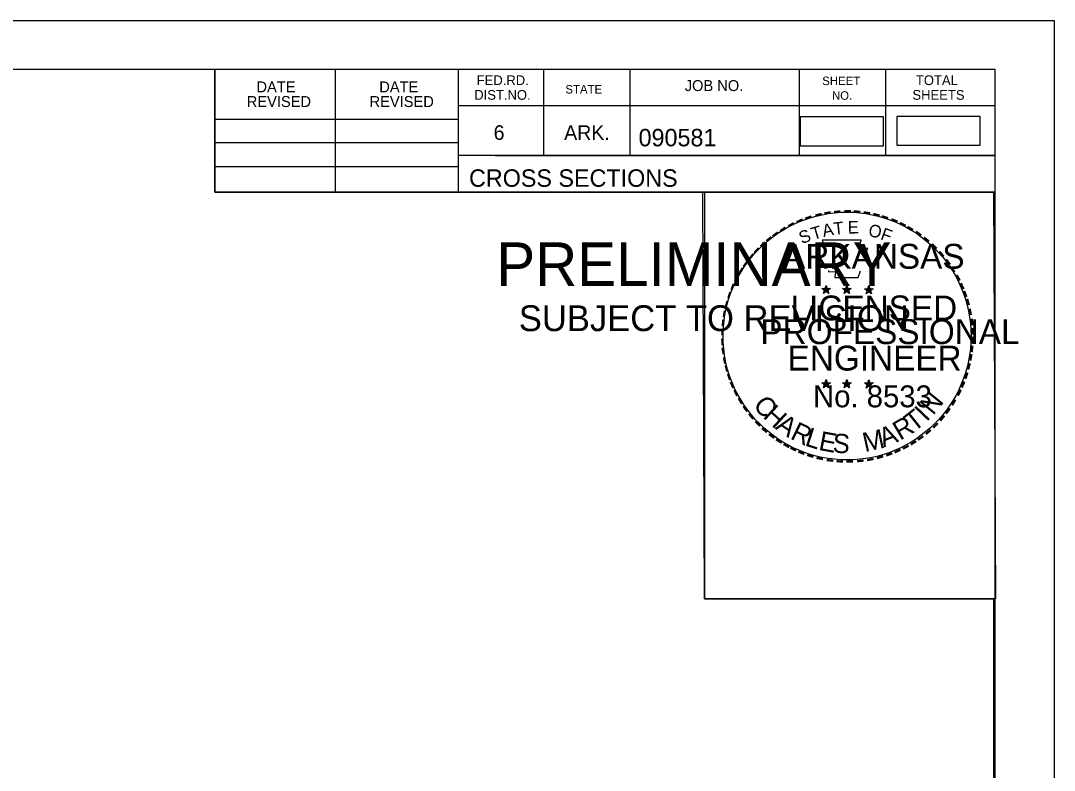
# Model space of a CAD drawing. Extents: x 1322838 to 1324533, y 339903 to 351025.
# Drawn here: x 1323783.7 to 1323866.6, y 347765 to 347825.2 of the extents above; entities that cross this region are included whole.
import ezdxf

# ---------------------------------------------------------------- set-up
doc = ezdxf.new("R2010")
doc.units = 0
for name, color, linetype in [('R_Border', 7, 'Continuous'), ('R_Border PE', 7, 'Continuous'), ('R_Border Prem', 7, 'Continuous'), ('R_Drive', 7, 'Continuous'), ('R_No Plot', 7, 'Continuous')]:
    doc.layers.add(name, color=color, linetype=linetype)

msp = doc.modelspace()

# ---------------------------------------------------------------- linework, layer by layer
at = {"layer": 'R_Border'}
for p, q in [((1323545.715, 347821.313), (1323861.895, 347821.313)), ((1323799.255, 347811.433), (1323799.255, 347821.313)), ((1323808.935, 347811.433), (1323808.935, 347821.313)), ((1323818.795, 347821.313), (1323818.795, 347811.433)), ((1323825.635, 347821.313), (1323825.635, 347814.373)), ((1323832.575, 347821.313), (1323832.575, 347814.373)), ((1323846.155, 347821.313), (1323846.155, 347814.373)), ((1323853.095, 347821.313), (1323853.095, 347814.373)), ((1323861.895, 347615.853), (1323861.895, 347821.313)), ((1323861.895, 347818.373), (1323818.795, 347818.373)), ((1323861.895, 347818.393), (1323861.895, 347818.393)), ((1323799.255, 347817.293), (1323818.795, 347817.293)), ((1323799.255, 347815.433), (1323818.795, 347815.433)), ((1323861.895, 347814.373), (1323818.795, 347814.373)), ((1323821.755, 347814.373), (1323861.895, 347814.373)), ((1323799.255, 347813.493), (1323818.795, 347813.493)), ((1323861.895, 347811.433), (1323799.255, 347811.433))]:
    msp.add_line(p, q, dxfattribs=at)
at = {"layer": 'R_Border PE'}
for p, q in [((1323847.98, 347803.688), (1323848.329, 347803.577)), ((1323847.98, 347803.688), (1323848.233, 347803.643)), ((1323847.98, 347803.688), (1323848.217, 347803.566)), ((1323848.113, 347803.28), (1323848.329, 347803.577)), ((1323848.113, 347803.28), (1323848.239, 347803.524)), ((1323848.113, 347803.28), (1323848.327, 347803.497)), ((1323848.329, 347803.942), (1323848.288, 347803.69)), ((1323848.542, 347803.28), (1323848.327, 347803.494)), ((1323848.329, 347803.577), (1323848.329, 347803.942)), ((1323848.329, 347803.942), (1323848.378, 347803.692)), ((1323848.676, 347803.688), (1323848.329, 347803.577)), ((1323848.542, 347803.28), (1323848.329, 347803.577)), ((1323848.676, 347803.688), (1323848.39, 347803.639)), ((1323848.542, 347803.28), (1323848.405, 347803.571)), ((1323848.676, 347803.688), (1323848.472, 347803.586)), ((1323849.65, 347803.688), (1323849.999, 347803.577)), ((1323849.65, 347803.688), (1323849.903, 347803.643)), ((1323849.65, 347803.688), (1323849.887, 347803.566)), ((1323849.783, 347803.28), (1323849.999, 347803.577)), ((1323849.783, 347803.28), (1323849.909, 347803.524)), ((1323849.783, 347803.28), (1323849.997, 347803.497)), ((1323849.999, 347803.942), (1323849.958, 347803.69)), ((1323850.212, 347803.28), (1323849.997, 347803.494)), ((1323849.999, 347803.577), (1323849.999, 347803.942)), ((1323849.999, 347803.942), (1323850.048, 347803.692)), ((1323850.346, 347803.688), (1323849.999, 347803.577)), ((1323850.212, 347803.28), (1323849.999, 347803.577)), ((1323850.346, 347803.688), (1323850.06, 347803.639)), ((1323850.212, 347803.28), (1323850.075, 347803.571)), ((1323850.346, 347803.688), (1323850.142, 347803.586)), ((1323851.414, 347803.676), (1323851.763, 347803.565)), ((1323851.414, 347803.676), (1323851.667, 347803.631)), ((1323851.414, 347803.676), (1323851.651, 347803.554)), ((1323851.547, 347803.268), (1323851.763, 347803.565)), ((1323851.547, 347803.268), (1323851.673, 347803.512)), ((1323851.547, 347803.268), (1323851.761, 347803.485)), ((1323851.763, 347803.93), (1323851.722, 347803.678)), ((1323851.976, 347803.268), (1323851.761, 347803.482)), ((1323851.763, 347803.565), (1323851.763, 347803.93)), ((1323851.763, 347803.93), (1323851.812, 347803.68)), ((1323852.11, 347803.676), (1323851.763, 347803.565)), ((1323851.976, 347803.268), (1323851.763, 347803.565)), ((1323852.11, 347803.676), (1323851.824, 347803.627)), ((1323851.976, 347803.268), (1323851.839, 347803.559)), ((1323852.11, 347803.676), (1323851.906, 347803.574)), ((1323847.976, 347796.115), (1323848.325, 347796.004)), ((1323847.976, 347796.115), (1323848.229, 347796.07)), ((1323847.976, 347796.115), (1323848.213, 347795.993)), ((1323848.109, 347795.707), (1323848.325, 347796.004)), ((1323848.109, 347795.707), (1323848.235, 347795.951)), ((1323848.109, 347795.707), (1323848.323, 347795.924)), ((1323848.325, 347796.369), (1323848.284, 347796.117)), ((1323848.538, 347795.707), (1323848.323, 347795.921)), ((1323848.325, 347796.004), (1323848.325, 347796.369)), ((1323848.325, 347796.369), (1323848.374, 347796.119)), ((1323848.672, 347796.115), (1323848.325, 347796.004)), ((1323848.538, 347795.707), (1323848.325, 347796.004)), ((1323848.672, 347796.115), (1323848.386, 347796.066)), ((1323848.538, 347795.707), (1323848.401, 347795.998)), ((1323848.672, 347796.115), (1323848.468, 347796.013)), ((1323849.645, 347796.115), (1323849.994, 347796.004)), ((1323849.645, 347796.115), (1323849.898, 347796.07)), ((1323849.645, 347796.115), (1323849.882, 347795.993)), ((1323849.778, 347795.707), (1323849.994, 347796.004)), ((1323849.778, 347795.707), (1323849.904, 347795.951)), ((1323849.778, 347795.707), (1323849.992, 347795.924)), ((1323849.994, 347796.369), (1323849.953, 347796.117)), ((1323850.207, 347795.707), (1323849.992, 347795.921)), ((1323849.994, 347796.004), (1323849.994, 347796.369)), ((1323849.994, 347796.369), (1323850.043, 347796.119)), ((1323850.341, 347796.115), (1323849.994, 347796.004)), ((1323850.207, 347795.707), (1323849.994, 347796.004)), ((1323850.341, 347796.115), (1323850.055, 347796.066)), ((1323850.207, 347795.707), (1323850.07, 347795.998)), ((1323850.341, 347796.115), (1323850.137, 347796.013)), ((1323851.412, 347796.105), (1323851.761, 347795.994)), ((1323851.412, 347796.105), (1323851.665, 347796.06)), ((1323851.412, 347796.105), (1323851.649, 347795.983)), ((1323851.545, 347795.697), (1323851.761, 347795.994)), ((1323851.545, 347795.697), (1323851.671, 347795.941)), ((1323851.545, 347795.697), (1323851.759, 347795.914)), ((1323851.761, 347796.359), (1323851.72, 347796.107)), ((1323851.974, 347795.697), (1323851.759, 347795.911)), ((1323851.761, 347795.994), (1323851.761, 347796.359)), ((1323851.761, 347796.359), (1323851.81, 347796.109)), ((1323852.108, 347796.105), (1323851.761, 347795.994)), ((1323851.974, 347795.697), (1323851.761, 347795.994)), ((1323852.108, 347796.105), (1323851.822, 347796.056)), ((1323851.974, 347795.697), (1323851.837, 347795.988)), ((1323852.108, 347796.105), (1323851.904, 347796.003))]:
    msp.add_line(p, q, dxfattribs=at)
for points in [[(1323848.021, 347807.566), (1323848.29, 347806.739)], [(1323851.532, 347806.644), (1323851.674, 347806.928), (1323850.989, 347806.904), (1323851.137, 347807.566), (1323848.021, 347807.566)], [(1323848.513, 347805.143), (1323848.513, 347805.056), (1323849.076, 347805.037), (1323849.022, 347804.564), (1323850.892, 347804.564), (1323851.093, 347805.1)], [(1323848.329, 347803.942), (1323848.542, 347803.28), (1323847.98, 347803.688), (1323848.676, 347803.688), (1323848.113, 347803.28), (1323848.329, 347803.942)], [(1323849.999, 347803.942), (1323850.212, 347803.28), (1323849.65, 347803.688), (1323850.346, 347803.688), (1323849.783, 347803.28), (1323849.999, 347803.942)], [(1323851.763, 347803.93), (1323851.976, 347803.268), (1323851.414, 347803.676), (1323852.11, 347803.676), (1323851.547, 347803.268), (1323851.763, 347803.93)], [(1323848.325, 347796.369), (1323848.538, 347795.707), (1323847.976, 347796.115), (1323848.672, 347796.115), (1323848.109, 347795.707), (1323848.325, 347796.369)], [(1323849.994, 347796.369), (1323850.207, 347795.707), (1323849.645, 347796.115), (1323850.341, 347796.115), (1323849.778, 347795.707), (1323849.994, 347796.369)], [(1323851.761, 347796.359), (1323851.974, 347795.697), (1323851.412, 347796.105), (1323852.108, 347796.105), (1323851.545, 347795.697), (1323851.761, 347796.359)]]:
    msp.add_lwpolyline(points, dxfattribs=at)
for centre, radius in [((1323848.328, 347803.576), 0.172), ((1323848.328, 347803.576), 0.145), ((1323848.328, 347803.576), 0.116), ((1323848.328, 347803.576), 0.0991), ((1323848.328, 347803.576), 0.0747), ((1323848.328, 347803.576), 0.0495), ((1323848.328, 347803.576), 0.0296), ((1323849.998, 347803.576), 0.172), ((1323849.998, 347803.576), 0.145), ((1323849.998, 347803.576), 0.116), ((1323849.998, 347803.576), 0.0991), ((1323849.998, 347803.576), 0.0747), ((1323849.998, 347803.576), 0.0495), ((1323849.998, 347803.576), 0.0296), ((1323851.762, 347803.564), 0.172), ((1323851.762, 347803.564), 0.145), ((1323851.762, 347803.564), 0.116), ((1323851.762, 347803.564), 0.0991), ((1323851.762, 347803.564), 0.0747), ((1323851.762, 347803.564), 0.0495), ((1323851.762, 347803.564), 0.0296), ((1323848.324, 347796.003), 0.172), ((1323848.324, 347796.003), 0.145), ((1323848.324, 347796.003), 0.116), ((1323848.324, 347796.003), 0.0991), ((1323848.324, 347796.003), 0.0747), ((1323848.324, 347796.003), 0.0495), ((1323848.324, 347796.003), 0.0296), ((1323849.993, 347796.003), 0.172), ((1323849.993, 347796.003), 0.145), ((1323849.993, 347796.003), 0.116), ((1323849.993, 347796.003), 0.0991), ((1323849.993, 347796.003), 0.0747), ((1323849.993, 347796.003), 0.0495), ((1323849.993, 347796.003), 0.0296), ((1323851.76, 347795.993), 0.172), ((1323851.76, 347795.993), 0.145), ((1323851.76, 347795.993), 0.116), ((1323851.76, 347795.993), 0.0991), ((1323851.76, 347795.993), 0.0747), ((1323851.76, 347795.993), 0.0495), ((1323851.76, 347795.993), 0.0296)]:
    msp.add_circle(centre, radius, dxfattribs=at)
at = {"layer": 'R_Drive'}
for points in [[(1323846.253, 347815.159), (1323852.936, 347815.159), (1323852.936, 347817.469), (1323846.253, 347817.469)], [(1323853.999, 347815.207), (1323860.682, 347815.207), (1323860.682, 347817.517), (1323853.999, 347817.517)]]:
    msp.add_lwpolyline(points, close=True, dxfattribs=at)
at = {"layer": 'R_No Plot'}
for p, q in [((1323533.315, 347825.207), (1323866.648, 347825.207)), ((1323837.93, 347788.977), (1323837.93, 347788.977))]:
    msp.add_line(p, q, dxfattribs=at)
for points in [[(1323533.308, 347825.207), (1323866.648, 347825.207), (1323866.648, 347611.87), (1323533.308, 347611.87)], [(1323779.635, 347821.313), (1323799.255, 347821.313), (1323799.255, 347811.433), (1323815.368, 347811.433), (1323838.567, 347811.433), (1323838.567, 347778.762), (1323861.775, 347778.762), (1323861.895, 347615.853), (1323545.715, 347615.853), (1323545.715, 347821.313)], [(1323838.427, 347811.433), (1323861.775, 347811.433), (1323861.915, 347778.762), (1323838.567, 347778.762)]]:
    msp.add_lwpolyline(points, close=True, dxfattribs=at)
msp.add_circle((1323850.007, 347799.872), 9.952, dxfattribs=at)

# ---------------------------------------------------------------- texts
at = {"layer": 'R_Border'}
for s, height, p in [('FED.RD.', 0.7819, (1323820.275, 347820.033)), ('SHEET', 0.684, (1323848.015, 347820.033)), ('TOTAL', 0.7819, (1323855.535, 347820.033)), ('DATE', 0.8792, (1323802.593, 347819.449)), ('DATE', 0.8792, (1323812.453, 347819.449)), ('STATE', 0.684, (1323827.395, 347819.353)), ('JOB NO.', 0.8792, (1323836.975, 347819.553)), ('REVISED', 0.8792, (1323801.813, 347818.269)), ('REVISED', 0.8792, (1323811.673, 347818.269)), ('DIST.NO.', 0.7819, (1323820.075, 347818.853)), ('NO.', 0.684, (1323848.795, 347818.853)), ('SHEETS', 0.7819, (1323855.255, 347818.853)), ('6', 1.172, (1323821.635, 347815.633)), ('ARK.', 1.1723, (1323827.295, 347815.633)), ('090581', 1.4, (1323833.271, 347815.112)), ('CROSS SECTIONS', 1.4, (1323819.659, 347811.863))]:
    msp.add_text(s, height=height, rotation=360, dxfattribs=at).set_placement(p)
at = {"layer": 'R_Border PE'}
for s, height, rotation, p in [('-', 1.6, 10.21935, (1323848.197, 347809.096)), ('-', 1.6, 5.89682, (1323848.926, 347809.206)), ('-', 1.6, 0.18623, (1323849.698, 347809.278)), ('-', 1.6, 357.74304, (1323850.421, 347809.265)), ('-', 1.6, 352.16172, (1323851.165, 347809.209)), ('-', 1.6, 28.79182, (1323845.502, 347808.107)), ('-', 1.6, 24.30721, (1323846.135, 347808.424)), ('-', 1.6, 19.17608, (1323846.769, 347808.693)), ('-', 1.6, 13.63015, (1323847.519, 347808.934)), ('T', 1, 6.02276, (1323848.965, 347807.992)), ('E', 1, 0.83234, (1323850.07, 347808.102)), ('-', 1.6, 347.20489, (1323851.884, 347809.095)), ('-', 1.6, 342.3362, (1323852.519, 347808.94)), ('-', 1.6, 337.85509, (1323853.254, 347808.717)), ('-', 1.6, 334.12109, (1323853.885, 347808.446)), ('-', 1.6, 36.23174, (1323844.327, 347807.342)), ('-', 1.6, 34.06357, (1323844.905, 347807.737)), ('S', 1, 21.59401, (1323846.376, 347807.244)), ('T', 1, 16.4036, (1323847.29, 347807.575)), ('A', 1, 11.21318, (1323848.116, 347807.826)), ('O', 1, 350.4515, (1323851.674, 347807.892)), ('F', 1, 340.07066, (1323852.628, 347807.664)), ('-', 1.6, 329.64089, (1323854.464, 347808.163)), ('-', 1.6, 325.86266, (1323855.107, 347807.802)), ('-', 1.6, 42.96224, (1323843.418, 347806.547)), ('-', 1.6, 38.95066, (1323843.851, 347806.964)), ('-', 1.6, 320.52971, (1323855.717, 347807.376)), ('-', 1.6, 48.42305, (1323842.97, 347806.069)), ('ARKANSAS', 2, 360, (1323844.874, 347805.278)), ('-', 1.6, 315.57859, (1323856.316, 347806.888)), ('-', 1.6, 309.87973, (1323856.885, 347806.338)), ('-', 1.6, 54.23247, (1323842.154, 347805.016)), ('-', 1.6, 50.61417, (1323842.567, 347805.583)), ('-', 1.6, 306.65218, (1323857.41, 347805.736)), ('-', 1.6, 58.07063, (1323841.829, 347804.489)), ('-', 1.4, 303.67529, (1323857.896, 347805.168)), ('-', 1.6, 67.77427, (1323841.257, 347803.264)), ('-', 1.6, 62.87135, (1323841.516, 347803.875)), ('-', 1.6, 299.66835, (1323858.215, 347804.561)), ('-', 1.6, 294.66279, (1323858.539, 347803.949)), ('-', 1.6, 72.39447, (1323841.038, 347802.634)), ('DWB', 0.01, 360, (1323848.316, 347803.571)), ('DWB', 0.01, 360, (1323849.986, 347803.571)), ('DWB', 0.01, 360, (1323851.75, 347803.561)), ('-', 1.6, 290.57283, (1323858.796, 347803.372)), ('-', 1.6, 75.46096, (1323840.841, 347801.92)), ('LICENSED', 2, 360, (1323845.472, 347801.129)), ('-', 1.6, 285.12326, (1323859.03, 347802.792)), ('-', 1.6, 81.20126, (1323840.709, 347801.207)), ('-', 1.6, 280.54934, (1323859.23, 347802.05)), ('-', 1.6, 85.18634, (1323840.633, 347800.516)), ('PROFESSIONAL', 2, 360, (1323843.048, 347799.225)), ('-', 1.6, 276.59616, (1323859.392, 347801.282)), ('-', 1.6, 89.06224, (1323840.608, 347799.815)), ('-', 1.6, 274.33011, (1323859.452, 347800.56)), ('-', 1.6, 94.19588, (1323840.643, 347799.09)), ('ENGINEER', 2, 360, (1323845.235, 347797.1)), ('-', 1.6, 263.5172, (1323859.467, 347799.262)), ('-', 1.6, 269.94067, (1323859.486, 347799.928)), ('-', 1.6, 98.94793, (1323840.715, 347798.423)), ('-', 1.6, 260.99529, (1323859.396, 347798.608)), ('-', 1.6, 101.71495, (1323840.85, 347797.69)), ('-', 1.6, 105.45785, (1323841.012, 347797.095)), ('-', 1.6, 255.7626, (1323859.286, 347797.93)), ('-', 1.6, 109.08742, (1323841.227, 347796.464)), ('-', 1.6, 252.86809, (1323859.105, 347797.21)), ('-', 1.6, 114.06432, (1323841.481, 347795.868)), ('No. 8533', 1.757, 360, (1323847.278, 347794.149)), ('DWB', 0.01, 360, (1323848.312, 347795.999)), ('DWB', 0.01, 360, (1323849.981, 347795.999)), ('DWB', 0.01, 360, (1323851.748, 347795.989)), ('-', 1.6, 247.88866, (1323858.882, 347796.537)), ('-', 1.6, 115.72885, (1323841.786, 347795.25)), ('-', 1.6, 120.44712, (1323842.143, 347794.664)), ('C', 1.54, 309.95483, (1323842.4, 347794.295)), ('N', 1.54, 50.78344, (1323856.914, 347793.448)), ('-', 1.6, 244.61971, (1323858.62, 347795.908)), ('-', 1.6, 125.89344, (1323842.546, 347794.103)), ('H', 1.54, 317.38726, (1323843.185, 347793.358)), ('I', 1.54, 46.30332, (1323856.392, 347792.928)), ('-', 1.6, 233.84524, (1323857.824, 347794.503)), ('-', 1.6, 239.07125, (1323858.226, 347795.156)), ('-', 1.6, 130.71812, (1323843.008, 347793.551)), ('A', 1.54, 325.55777, (1323844.18, 347792.455)), ('R', 1.54, 30.55277, (1323854.267, 347791.456)), ('T', 1.54, 38.42805, (1323855.38, 347792.119)), ('-', 1.6, 231.25377, (1323857.394, 347793.937)), ('-', 1.6, 134.22381, (1323843.525, 347793.006)), ('-', 1.6, 138.93382, (1323844.05, 347792.542)), ('R', 1.54, 334.31873, (1323845.378, 347791.654)), ('L', 1.54, 342.19401, (1323846.548, 347791.097)), ('A', 1.54, 21.7918, (1323852.935, 347790.905)), ('-', 1.6, 225.76533, (1323856.915, 347793.373)), ('-', 1.6, 144.64634, (1323844.606, 347792.136)), ('-', 1.6, 148.08978, (1323845.167, 347791.765)), ('E', 1.54, 349.33121, (1323847.665, 347790.735)), ('S', 1.54, 356.46841, (1323848.818, 347790.515)), ('M', 1.54, 12.44038, (1323851.439, 347790.549)), ('-', 1.6, 215.73633, (1323855.844, 347792.392)), ('-', 1.6, 221.08509, (1323856.393, 347792.864)), ('-', 1.6, 151.57039, (1323845.746, 347791.44)), ('-', 1.6, 154.60019, (1323846.268, 347791.193)), ('-', 1.6, 204.25161, (1323854.128, 347791.34)), ('-', 1.6, 207.35684, (1323854.752, 347791.659)), ('-', 1.6, 212.24909, (1323855.31, 347792.005)), ('-', 1.6, 158.56121, (1323846.892, 347790.939)), ('-', 1.6, 162.79826, (1323847.579, 347790.726)), ('-', 1.6, 167.55551, (1323848.294, 347790.562)), ('-', 1.6, 173.11546, (1323849.066, 347790.452)), ('-', 1.6, 185.81666, (1323851.367, 347790.494)), ('-', 1.6, 191.28576, (1323852.103, 347790.626)), ('-', 1.6, 195.47429, (1323852.832, 347790.825)), ('-', 1.6, 200.71842, (1323853.509, 347791.067)), ('-', 1.6, 176.51827, (1323849.814, 347790.399)), ('-', 1.6, 181.59176, (1323850.558, 347790.418))]:
    msp.add_text(s, height=height, rotation=rotation, dxfattribs=at).set_placement(p)
at = {"layer": 'R_Border Prem'}
for s, height, p in [('PRELIMINARY', 3.5, (1323821.847, 347803.896)), ('DWB', 0.01, (1323822.593, 347805.745)), ('SUBJECT TO REVISION', 2.07511, (1323823.656, 347800.267))]:
    msp.add_text(s, height=height, rotation=360, dxfattribs=at).set_placement(p)

doc.saveas('drawing.dxf')
